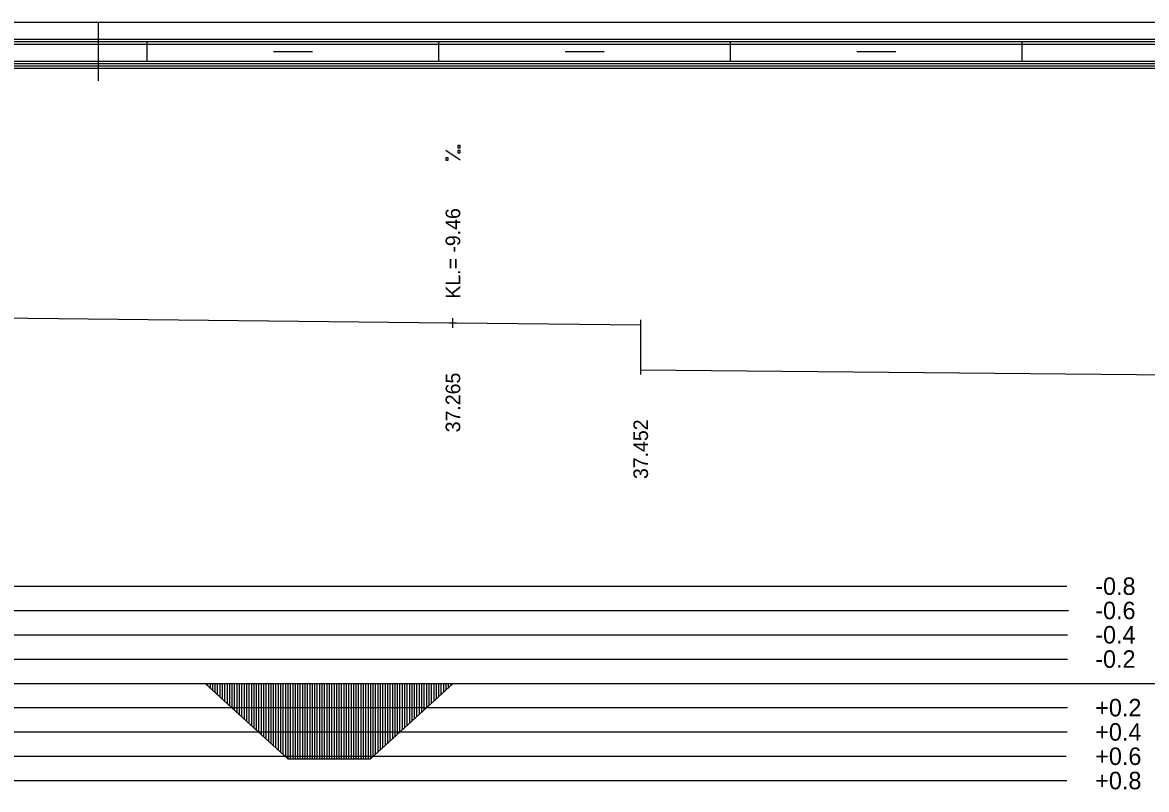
# Model space of a CAD drawing. Extents: x 2 to 10148, y 0 to 380.
# Drawn here: x 3982.2 to 4097.8, y 301.1 to 380 of the extents above; entities that cross this region are included whole.
import ezdxf

# ---------------------------------------------------------------- set-up
doc = ezdxf.new("R2010")
doc.units = 0
for name, color, linetype in [('NIVELETA_CARA', 7, 'Continuous'), ('NIVELETA_TEXT', 7, 'Continuous'), ('RAM', 7, 'Continuous'), ('ZRYCHL_CARA_C', 7, 'Continuous'), ('ZRYCHL_RASTR', 7, 'Continuous'), ('ZRYCHL_TEXT', 7, 'Continuous')]:
    doc.layers.add(name, color=color, linetype=linetype)

msp = doc.modelspace()

# ---------------------------------------------------------------- linework, layer by layer
at = {"layer": 'NIVELETA_CARA'}
for p, q in [((3979.62, 349.6), (4026.07, 349.08)), ((4026.45, 348.58), (4026.45, 349.58)), ((4045.76, 348.4), (4045.76, 349.4)), ((4026.07, 349.08), (4026.45, 349.08)), ((4026.45, 349.08), (4026.83, 349.08)), ((4026.83, 349.08), (4045.76, 348.9)), ((4045.76, 344.77), (4045.76, 348.4)), ((4045.76, 343.77), (4045.76, 344.77)), ((4045.76, 344.27), (4138.95, 343.39))]:
    msp.add_line(p, q, dxfattribs=at)
at = {"layer": 'NIVELETA_TEXT'}
for p, q in [((4027.2, 365.83), (4025.71, 366.82)), ((4027.2, 367.35), (4026.95, 367.35)), ((4026.95, 367.35), (4026.95, 367.11)), ((4026.95, 367.11), (4026.96, 367.1)), ((4026.95, 367.1), (4027.2, 367.1)), ((4027.2, 366.84), (4026.95, 366.84)), ((4026.95, 366.84), (4026.95, 366.59)), ((4026.95, 366.59), (4027.2, 366.59)), ((4026.95, 366.59), (4026.96, 366.59)), ((4027.2, 367.1), (4027.2, 367.35)), ((4027.2, 366.59), (4027.2, 366.84)), ((4025.95, 366.08), (4025.71, 366.08)), ((4025.71, 366.08), (4025.71, 365.84)), ((4025.71, 365.84), (4025.71, 365.83)), ((4025.71, 365.83), (4025.95, 365.83)), ((4025.95, 365.83), (4025.95, 366.08))]:
    msp.add_line(p, q, dxfattribs=at)
at = {"layer": 'RAM'}
for p, q in [((4045.76, 380), (3155.54, 380)), ((3990, 374), (3990, 380)), ((5128.6, 380), (4045.76, 380)), ((4045.76, 378.25), (3155.54, 378.25)), ((4045.76, 378), (3155.54, 378)), ((3995, 376), (3995, 378)), ((4025, 376), (4025, 378)), ((5128.6, 378.25), (4045.76, 378.25)), ((5128.6, 378), (4045.76, 378)), ((4055, 376), (4055, 378)), ((4085, 376), (4085, 378)), ((4045.76, 377.75), (3155.54, 377.75)), ((4008, 377), (4012, 377)), ((4038, 377), (4042, 377)), ((5128.6, 377.75), (4045.76, 377.75)), ((4068, 377), (4072, 377)), ((4045.76, 376), (3155.54, 376)), ((4045.76, 375.75), (3155.54, 375.75)), ((5128.6, 376), (4045.76, 376)), ((5128.6, 375.75), (4045.76, 375.75)), ((4045.76, 375.5), (3155.54, 375.5)), ((4045.76, 375.25), (3155.54, 375.25)), ((5128.6, 375.5), (4045.76, 375.5)), ((5128.6, 375.25), (4045.76, 375.25))]:
    msp.add_line(p, q, dxfattribs=at)
at = {"layer": 'ZRYCHL_CARA_C'}
for p, q in [((3155.54, 312), (4045.76, 312)), ((4000.97, 312), (4009.47, 304.24)), ((4001.22, 312), (4001.22, 311.77)), ((4001.47, 312), (4001.47, 311.54)), ((4001.72, 312), (4001.72, 311.32)), ((4001.97, 312), (4001.97, 311.09)), ((4002.22, 312), (4002.22, 310.86)), ((4002.47, 312), (4002.47, 310.63)), ((4002.72, 312), (4002.72, 310.4)), ((4002.97, 312), (4002.97, 310.17)), ((4003.22, 312), (4003.22, 309.95)), ((4003.47, 312), (4003.47, 309.72)), ((4003.72, 312), (4003.72, 309.49)), ((4003.97, 312), (4003.97, 309.26)), ((4004.22, 312), (4004.22, 309.03)), ((4004.47, 312), (4004.47, 308.8)), ((4004.72, 312), (4004.72, 308.58)), ((4004.97, 312), (4004.97, 308.35)), ((4005.22, 312), (4005.22, 308.12)), ((4005.47, 312), (4005.47, 307.89)), ((4005.72, 312), (4005.72, 307.66)), ((4005.97, 312), (4005.97, 307.44)), ((4006.22, 312), (4006.22, 307.21)), ((4006.47, 312), (4006.47, 306.98)), ((4006.72, 312), (4006.72, 306.75)), ((4006.97, 312), (4006.97, 306.52)), ((4007.22, 312), (4007.22, 306.29)), ((4007.47, 312), (4007.47, 306.07)), ((4007.72, 312), (4007.72, 305.84)), ((4007.97, 312), (4007.97, 305.61)), ((4008.22, 312), (4008.22, 305.38)), ((4008.47, 312), (4008.47, 305.15)), ((4008.72, 312), (4008.72, 304.92)), ((4008.97, 312), (4008.97, 304.7)), ((4009.22, 312), (4009.22, 304.47)), ((4009.47, 312), (4009.47, 304.24)), ((4009.72, 312), (4009.72, 304.24)), ((4009.97, 312), (4009.97, 304.24)), ((4010.22, 312), (4010.22, 304.24)), ((4010.47, 312), (4010.47, 304.24)), ((4010.72, 312), (4010.72, 304.24)), ((4010.97, 312), (4010.97, 304.24)), ((4011.22, 312), (4011.22, 304.24)), ((4011.47, 312), (4011.47, 304.24)), ((4011.72, 312), (4011.72, 304.24)), ((4011.97, 312), (4011.97, 304.24)), ((4012.22, 312), (4012.22, 304.24)), ((4012.47, 312), (4012.47, 304.24)), ((4012.72, 312), (4012.72, 304.24)), ((4012.97, 312), (4012.97, 304.24)), ((4013.22, 312), (4013.22, 304.24)), ((4013.47, 312), (4013.47, 304.24)), ((4013.72, 312), (4013.72, 304.24)), ((4013.97, 312), (4013.97, 304.24)), ((4014.22, 312), (4014.22, 304.24)), ((4014.47, 312), (4014.47, 304.24)), ((4014.72, 312), (4014.72, 304.24)), ((4014.97, 312), (4014.97, 304.24)), ((4015.22, 312), (4015.22, 304.24)), ((4015.47, 312), (4015.47, 304.24)), ((4015.72, 312), (4015.72, 304.24)), ((4015.97, 312), (4015.97, 304.24)), ((4016.22, 312), (4016.22, 304.24)), ((4016.47, 312), (4016.47, 304.24)), ((4016.72, 312), (4016.72, 304.24)), ((4016.97, 312), (4016.97, 304.24)), ((4017.22, 312), (4017.22, 304.24)), ((4017.47, 312), (4017.47, 304.24)), ((4017.72, 312), (4017.72, 304.24)), ((4017.97, 312), (4017.97, 304.24)), ((4017.97, 304.24), (4026.47, 312)), ((4018.22, 312), (4018.22, 304.47)), ((4018.47, 312), (4018.47, 304.7)), ((4018.72, 312), (4018.72, 304.92)), ((4018.97, 312), (4018.97, 305.15)), ((4019.22, 312), (4019.22, 305.38)), ((4019.47, 312), (4019.47, 305.61)), ((4019.72, 312), (4019.72, 305.84)), ((4019.97, 312), (4019.97, 306.07)), ((4020.22, 312), (4020.22, 306.29)), ((4020.47, 312), (4020.47, 306.52)), ((4020.72, 312), (4020.72, 306.75)), ((4020.97, 312), (4020.97, 306.98)), ((4021.22, 312), (4021.22, 307.21)), ((4021.47, 312), (4021.47, 307.44)), ((4021.72, 312), (4021.72, 307.66)), ((4021.97, 312), (4021.97, 307.89)), ((4022.22, 312), (4022.22, 308.12)), ((4022.47, 312), (4022.47, 308.35)), ((4022.72, 312), (4022.72, 308.58)), ((4022.97, 312), (4022.97, 308.8)), ((4023.22, 312), (4023.22, 309.03)), ((4023.47, 312), (4023.47, 309.26)), ((4023.72, 312), (4023.72, 309.49)), ((4023.97, 312), (4023.97, 309.72)), ((4024.22, 312), (4024.22, 309.95)), ((4024.47, 312), (4024.47, 310.17)), ((4024.72, 312), (4024.72, 310.4)), ((4024.97, 312), (4024.97, 310.63)), ((4025.22, 312), (4025.22, 310.86)), ((4025.47, 312), (4025.47, 311.09)), ((4025.72, 312), (4025.72, 311.32)), ((4025.97, 312), (4025.97, 311.54)), ((4026.22, 312), (4026.22, 311.77)), ((4045.76, 312), (5128.6, 312)), ((4009.47, 304.24), (4017.97, 304.24))]:
    msp.add_line(p, q, dxfattribs=at)
at = {"layer": 'ZRYCHL_RASTR'}
for p, q in [((3892, 322), (4089.58, 322)), ((3892, 319.5), (4089.74, 319.5)), ((3892, 317), (4089.66, 317)), ((3892, 314.5), (4089.64, 314.5)), ((3892, 309.5), (4089.64, 309.5)), ((3892, 307), (4089.61, 307)), ((3892, 304.5), (4089.52, 304.5)), ((3892, 302), (4089.57, 302))]:
    msp.add_line(p, q, dxfattribs=at)

# ---------------------------------------------------------------- texts
at = {"layer": 'NIVELETA_TEXT'}
for s, p in [('KL.= -9.46', (4027.2, 351.58)), ('37.265', (4027.2, 337.83)), ('37.452', (4046.51, 333.02))]:
    msp.add_text(s, height=1.5, rotation=90, dxfattribs=at).set_placement(p)
at = {"layer": 'ZRYCHL_TEXT'}
for s, p in [('-0.8', (4092.5, 321.1)), ('-0.6', (4092.5, 318.6)), ('-0.4', (4092.5, 316.1)), ('-0.2', (4092.5, 313.6)), ('+0.2', (4092.5, 308.6)), ('+0.4', (4092.5, 306.1)), ('+0.6', (4092.5, 303.6)), ('+0.8', (4092.5, 301.1))]:
    msp.add_text(s, height=1.8, dxfattribs=at).set_placement(p)

doc.saveas('drawing.dxf')
